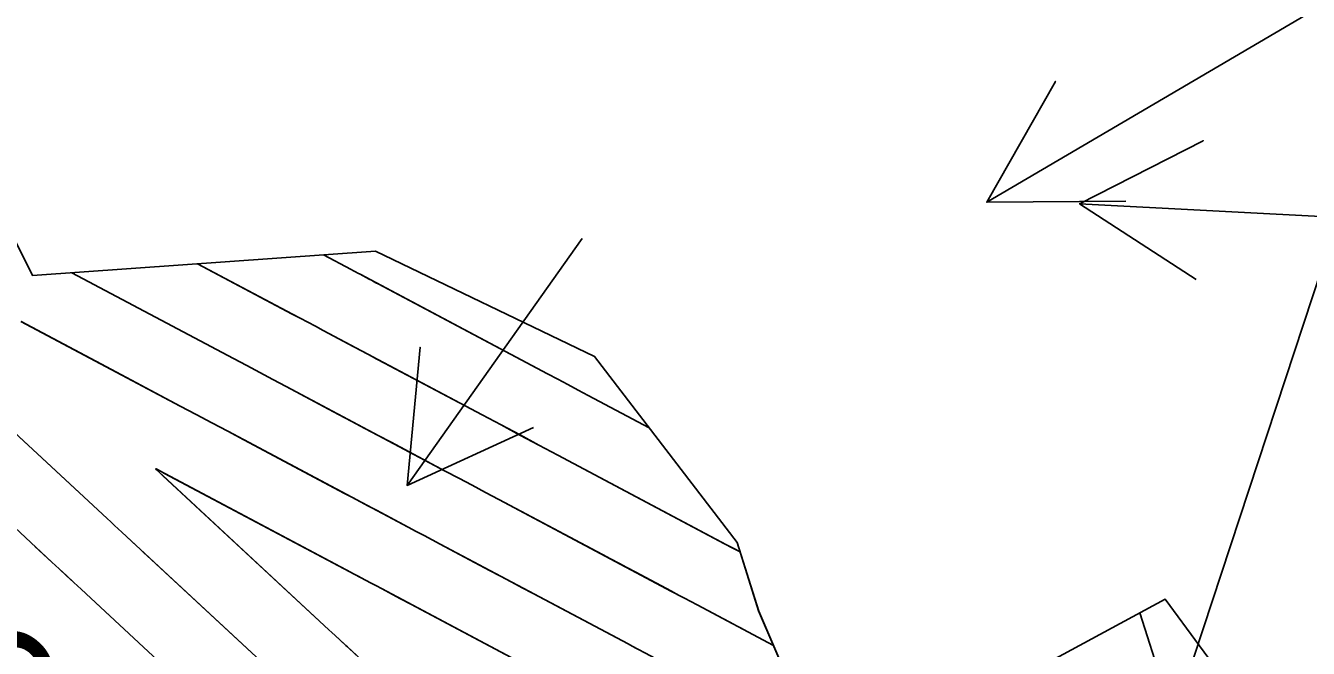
# Model space of a CAD drawing. Extents: x 954385 to 988206, y 1868364 to 1924553.
# Drawn here: x 955633.1 to 955688.5, y 1923201.2 to 1923228.1 of the extents above; entities that cross this region are included whole.
import ezdxf

# ---------------------------------------------------------------- set-up
doc = ezdxf.new("R2010")
doc.units = 0
for name, color, linetype in [('16', 7, 'Continuous'), ('24', 7, 'Continuous'), ('26', 7, 'Continuous'), ('5', 7, 'Continuous'), ('6', 7, 'Continuous'), ('7', 7, 'Continuous')]:
    doc.layers.add(name, color=color, linetype=linetype)

msp = doc.modelspace()

# ---------------------------------------------------------------- linework, layer by layer
at = {"layer": '16'}
for points in [[(955628.634, 1923226.847), (955633.386, 1923217.335), (955648.197, 1923218.391), (955657.663, 1923213.832), (955663.822, 1923205.799), (955664.75, 1923202.857), (955667.884, 1923195.562), (955682.316, 1923203.353), (955685.278, 1923199.332), (955687.522, 1923194.163), (955687.662, 1923193.571), (955687.8, 1923192.922), (955688.375, 1923188.08), (955692.816, 1923178.242), (955697.03, 1923173.314), (955696.48, 1923172.724), (955696.575, 1923172.822), (955696.752, 1923172.689), (955698.696, 1923169.915), (955702.083, 1923158.969), (955703.71, 1923153.426), (955711.282, 1923154.13), (955717.119, 1923145.758)], [(955640.515, 1923217.843), (955644.609, 1923215.672), (955644.941, 1923215.496), (955645.273, 1923215.319), (955645.605, 1923215.143), (955645.938, 1923214.967), (955652.815, 1923211.314), (955653.629, 1923210.881), (955654.443, 1923210.449), (955655.257, 1923210.016), (955656.071, 1923209.584), (955663.578, 1923205.594), (955663.949, 1923205.398)], [(955645.949, 1923218.231), (955647.147, 1923217.596), (955647.244, 1923217.544), (955647.341, 1923217.493), (955647.439, 1923217.441), (955647.536, 1923217.389), (955655.634, 1923213.088), (955656.072, 1923212.855), (955656.511, 1923212.622), (955656.95, 1923212.389), (955657.389, 1923212.156), (955660.021, 1923210.757)], [(955665.395, 1923201.357), (955662.095, 1923203.111), (955661.543, 1923203.404), (955660.991, 1923203.697), (955653.532, 1923207.661), (955652.953, 1923207.968), (955652.374, 1923208.276), (955651.796, 1923208.583), (955651.217, 1923208.891), (955644.339, 1923212.544), (955643.772, 1923212.845), (955643.205, 1923213.146), (955642.637, 1923213.447), (955642.07, 1923213.749), (955635.081, 1923217.456)], [(955667.216, 1923197.118), (955659.837, 1923201.039), (955659.294, 1923201.327), (955659.113, 1923201.423), (955650.994, 1923205.737), (955650.65, 1923205.92), (955650.306, 1923206.103), (955649.962, 1923206.286), (955649.618, 1923206.468), (955642.505, 1923210.247), (955641.821, 1923210.61), (955641.136, 1923210.973), (955640.452, 1923211.336), (955639.768, 1923211.7), (955632.887, 1923215.349)], [(955629.785, 1923213.166), (955636.606, 1923206.841), (955636.764, 1923206.694), (955636.923, 1923206.547), (955637.082, 1923206.4), (955637.241, 1923206.252), (955643.831, 1923200.134)], [(955657.234, 1923199.149), (955648.456, 1923203.814), (955648.238, 1923203.93), (955648.02, 1923204.045), (955639.093, 1923208.787), (955638.944, 1923208.866), (955638.757, 1923208.966), (955638.729, 1923208.979), (955638.718, 1923208.98), (955638.723, 1923208.97), (955638.745, 1923208.949), (955638.997, 1923208.715), (955639.015, 1923208.698), (955646.188, 1923202.04), (955646.321, 1923201.916), (955646.454, 1923201.792), (955653.583, 1923195.172)], [(955640.039, 1923199.561), (955635.484, 1923203.79), (955635.169, 1923204.082), (955634.855, 1923204.374), (955634.54, 1923204.666), (955634.225, 1923204.957), (955631.465, 1923207.517)], [(955681.224, 1923202.763), (955682.189, 1923199.74), (955682.343, 1923199.234), (955682.48, 1923198.724), (955682.602, 1923198.21), (955682.708, 1923197.693), (955683.242, 1923194.88), (955683.295, 1923194.679), (955683.377, 1923194.492), (955683.486, 1923194.319), (955683.623, 1923194.162), (955684.392, 1923193.4), (955684.457, 1923193.328), (955684.514, 1923193.252), (955684.563, 1923193.169), (955684.603, 1923193.082), (955684.775, 1923192.658), (955684.798, 1923192.598), (955684.819, 1923192.538), (955684.837, 1923192.478), (955684.854, 1923192.416), (955686.488, 1923185.902), (955689.15, 1923175.29)]]:
    msp.add_lwpolyline(points, dxfattribs=at)
at = {"layer": '24'}
msp.add_lwpolyline([(955628.634, 1923226.847), (955633.386, 1923217.335), (955648.197, 1923218.391), (955657.663, 1923213.832), (955663.822, 1923205.799), (955664.754, 1923202.846), (955667.884, 1923195.562), (955682.316, 1923203.353), (955685.278, 1923199.332), (955687.522, 1923194.163), (955687.662, 1923193.571), (955687.8, 1923192.922), (955688.375, 1923188.08), (955692.816, 1923178.242), (955697.03, 1923173.314), (955696.48, 1923172.724), (955696.575, 1923172.822), (955696.752, 1923172.689), (955698.696, 1923169.915), (955702.083, 1923158.969), (955703.71, 1923153.426), (955711.282, 1923154.13), (955717.119, 1923145.758)], dxfattribs=at)
at = {"layer": '26'}
for points in [[(955607.131, 1922968.928), (955707.187, 1923272.643), (955708.411, 1923266.77), (955707.187, 1923272.643), (955702.712, 1923268.647)], [(955757.131, 1923268.928), (955674.607, 1923220.502), (955677.57, 1923225.719), (955674.607, 1923220.502), (955680.607, 1923220.544)], [(955707.131, 1923218.928), (955678.613, 1923220.433), (955683.96, 1923223.155), (955678.613, 1923220.433), (955683.644, 1923217.163)], [(955657.131, 1923218.928), (955649.566, 1923208.268), (955650.126, 1923214.241), (955649.566, 1923208.268), (955655.02, 1923210.769)]]:
    msp.add_lwpolyline(points, dxfattribs=at)
at = {"layer": '6'}
msp.add_lwpolyline([(955660.021, 1923210.757), (955657.388, 1923212.155), (955656.95, 1923212.388), (955656.511, 1923212.622), (955656.072, 1923212.855), (955655.633, 1923213.088), (955648.314, 1923216.975), (955648.216, 1923217.026), (955648.119, 1923217.078), (955648.022, 1923217.13), (955647.925, 1923217.181), (955647.535, 1923217.388), (955647.438, 1923217.44), (955647.341, 1923217.492), (955647.244, 1923217.543), (955647.146, 1923217.595), (955645.948, 1923218.231)], dxfattribs=at)
at = {"layer": '7'}
for points in [[(955640.514, 1923217.843), (955644.608, 1923215.672), (955644.941, 1923215.495), (955645.273, 1923215.319), (955645.605, 1923215.142), (955645.937, 1923214.966), (955647.266, 1923214.259), (955647.599, 1923214.083), (955647.931, 1923213.906), (955648.263, 1923213.73), (955648.595, 1923213.553), (955652.814, 1923211.313), (955653.628, 1923210.881), (955654.442, 1923210.448), (955655.256, 1923210.016), (955656.07, 1923209.584), (955663.283, 1923205.752), (955663.644, 1923205.56), (955663.949, 1923205.398)], [(955665.393, 1923201.358), (955664.095, 1923202.048), (955663.961, 1923202.119), (955663.794, 1923202.208), (955663.693, 1923202.261), (955662.097, 1923203.109), (955661.82, 1923203.257), (955661.543, 1923203.404), (955661.265, 1923203.551), (955660.988, 1923203.699), (955659.417, 1923204.533), (955659.063, 1923204.722), (955658.708, 1923204.91), (955658.354, 1923205.098), (955658, 1923205.286), (955653.531, 1923207.66), (955652.953, 1923207.968), (955652.374, 1923208.275), (955651.795, 1923208.583), (955651.216, 1923208.89), (955648.877, 1923210.132), (955648.31, 1923210.433), (955647.743, 1923210.735), (955647.175, 1923211.036), (955646.608, 1923211.338), (955644.339, 1923212.543), (955643.772, 1923212.845), (955643.205, 1923213.146), (955642.638, 1923213.447), (955642.07, 1923213.748), (955635.081, 1923217.456)], [(955659.474, 1923201.231), (955659.292, 1923201.327), (955659.111, 1923201.424), (955655.009, 1923203.603), (955654.538, 1923203.853), (955654.068, 1923204.103), (955653.598, 1923204.353), (955653.127, 1923204.603), (955650.993, 1923205.737), (955650.649, 1923205.92), (955650.305, 1923206.102), (955649.961, 1923206.285), (955649.618, 1923206.467), (955648.242, 1923207.198), (955647.898, 1923207.38), (955647.554, 1923207.563), (955647.211, 1923207.746), (955646.867, 1923207.929), (955642.506, 1923210.246), (955641.821, 1923210.61), (955641.137, 1923210.974), (955640.453, 1923211.337), (955639.768, 1923211.7), (955636.585, 1923213.389), (955636.123, 1923213.634), (955635.661, 1923213.879), (955635.199, 1923214.124), (955634.736, 1923214.369), (955632.888, 1923215.35)], [(955630.564, 1923212.441), (955636.605, 1923206.84), (955636.764, 1923206.693), (955636.923, 1923206.546), (955637.081, 1923206.399), (955637.24, 1923206.251), (955637.875, 1923205.662), (955638.034, 1923205.514), (955638.193, 1923205.367), (955638.351, 1923205.22), (955638.51, 1923205.072), (955643.832, 1923200.135)], [(955657.233, 1923199.149), (955649.725, 1923203.138), (955649.279, 1923203.376), (955648.454, 1923203.814), (955648.237, 1923203.929), (955648.019, 1923204.045), (955647.584, 1923204.276), (955647.475, 1923204.334), (955647.366, 1923204.391), (955647.257, 1923204.449), (955647.149, 1923204.507), (955639.095, 1923208.788), (955639.044, 1923208.815), (955638.75, 1923208.971), (955638.722, 1923208.984), (955638.711, 1923208.986), (955638.716, 1923208.975), (955638.738, 1923208.953), (955638.991, 1923208.719), (955639.02, 1923208.691), (955646.188, 1923202.041), (955646.321, 1923201.917), (955646.455, 1923201.793), (955646.921, 1923201.36), (955646.988, 1923201.298), (955653.584, 1923195.172)], [(955633.491, 1923205.637), (955634.225, 1923204.957), (955634.54, 1923204.665), (955634.854, 1923204.373), (955635.169, 1923204.081), (955635.483, 1923203.789), (955636.742, 1923202.621), (955636.754, 1923202.61)], [(955682.189, 1923199.74), (955681.223, 1923202.763)]]:
    msp.add_lwpolyline(points, dxfattribs=at)

# ---------------------------------------------------------------- texts
at = {"layer": '16'}
msp.add_text('565', height=6, rotation=137.143, dxfattribs=at).set_placement((955638.622, 1923196.784))
at = {"layer": '5'}
msp.add_text('565', height=6, rotation=137.1448, dxfattribs=at).set_placement((955638.598, 1923196.807))

doc.saveas('drawing.dxf')
